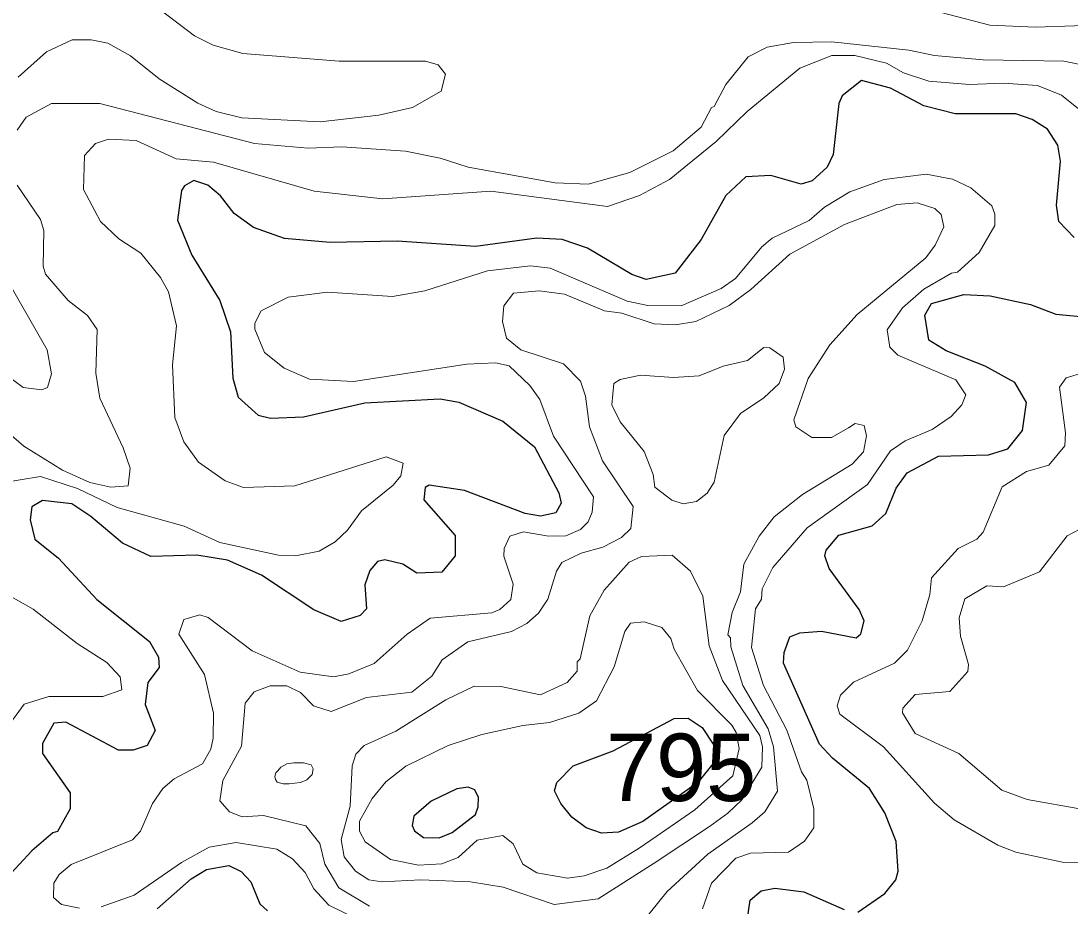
# Model space of a CAD drawing. Extents: x 763.2 to 816.8, y 7896.5 to 7952.7.
# Drawn here: x 780.15 to 782.642, y 7903.918 to 7906.02 of the extents above; entities that cross this region are included whole.
import ezdxf

# ---------------------------------------------------------------- set-up
doc = ezdxf.new("R2010")
doc.units = 0
doc.header["$LTSCALE"] = 0.064
doc.layers.add('1', color=7, linetype='Continuous', lineweight=25)
doc.layers.add('2', color=7, linetype='Continuous', lineweight=13)
doc.layers.add('21', color=7, linetype='Continuous')

msp = doc.modelspace()

# ---------------------------------------------------------------- linework, layer by layer
at = {"layer": '1'}
for points in [[(782.6521, 7905.5058), (782.6154, 7905.5439), (782.6104, 7905.5832), (782.62, 7905.6875), (782.6135, 7905.7254), (782.589, 7905.7633), (782.5527, 7905.7868), (782.5133, 7905.8), (782.3695, 7905.8002), (782.2949, 7905.8189), (782.2158, 7905.8608), (782.1466, 7905.8788), (782.1011, 7905.8424), (782.0927, 7905.8247), (782.0793, 7905.7032), (782.0651, 7905.6729), (782.03, 7905.6409), (782.0032, 7905.6326), (781.9315, 7905.6536), (781.8724, 7905.6503), (781.8248, 7905.6062), (781.7662, 7905.5011), (781.7046, 7905.4216), (781.6357, 7905.406), (781.6012, 7905.4182), (781.4958, 7905.4805), (781.4361, 7905.501), (781.3753, 7905.5042), (781.2297, 7905.4847), (781.0441, 7905.4977), (780.8846, 7905.4946), (780.7762, 7905.504), (780.7024, 7905.53), (780.6568, 7905.5632), (780.6243, 7905.6051), (780.5942, 7905.6304), (780.561, 7905.6419), (780.5381, 7905.6292), (780.531, 7905.6176), (780.522, 7905.5471), (780.5556, 7905.464), (780.6224, 7905.3563), (780.648, 7905.2817), (780.6534, 7905.1724), (780.666, 7905.1269), (780.7133, 7905.0845), (780.7425, 7905.0771), (780.8213, 7905.0805), (780.9669, 7905.1133), (781.1459, 7905.123), (781.1904, 7905.1149), (781.2946, 7905.07), (781.3698, 7905.0087), (781.4278, 7904.8996), (781.4331, 7904.8752), (781.421, 7904.8518), (781.3842, 7904.844), (781.3481, 7904.8508), (781.2035, 7904.9049), (781.1196, 7904.9182), (781.1102, 7904.9123), (781.107, 7904.8833), (781.1819, 7904.7987), (781.1818, 7904.7503), (781.1496, 7904.7113), (781.0903, 7904.7092), (781.0571, 7904.7301), (781.0146, 7904.7409), (780.9971, 7904.7369), (780.9785, 7904.7153), (780.967, 7904.6811), (780.9707, 7904.6239), (780.9561, 7904.6084), (780.911, 7904.5938), (780.8459, 7904.6214), (780.7212, 7904.7043), (780.6406, 7904.7397), (780.5675, 7904.7516), (780.4585, 7904.7487), (780.391, 7904.78), (780.316, 7904.8436), (780.271, 7904.8734), (780.201, 7904.8814), (780.1755, 7904.8665), (780.1716, 7904.8354), (780.1832, 7904.7895), (780.2392, 7904.7445), (780.3298, 7904.6461), (780.455, 7904.5466), (780.477, 7904.5097)], [(782.1386, 7903.9039), (782.2021, 7903.9478), (782.2285, 7903.9806), (782.234, 7904.0008), (782.2292, 7904.0713), (782.2024, 7904.1393), (782.1663, 7904.1977), (782.0784, 7904.2697), (782.0474, 7904.3029), (781.9613, 7904.4955), (781.963, 7904.5206), (781.9765, 7904.5574), (782.0006, 7904.5674), (782.0516, 7904.5708), (782.1341, 7904.555), (782.1452, 7904.5651), (782.153, 7904.5953), (782.1414, 7904.6226), (782.0701, 7904.7198), (782.0599, 7904.7498), (782.063, 7904.7632), (782.093, 7904.7994), (782.1726, 7904.8216), (782.2045, 7904.8507), (782.2291, 7904.911), (782.2556, 7904.9471), (782.33, 7904.9866), (782.4484, 7904.9901), (782.4946, 7905.0044), (782.5298, 7905.0479), (782.5389, 7905.1141), (782.5116, 7905.1617), (782.4404, 7905.2005), (782.3483, 7905.2368), (782.3069, 7905.2626), (782.2972, 7905.3215), (782.3132, 7905.3496), (782.3901, 7905.3708), (782.4525, 7905.3676), (782.5487, 7905.3467), (782.6087, 7905.3237), (782.6671, 7905.3186)], [(780.477, 7904.5097), (780.4785, 7904.4845), (780.4516, 7904.4489), (780.4448, 7904.397), (780.4688, 7904.3353), (780.45, 7904.2995)], [(780.45, 7904.2995), (780.4163, 7904.2883), (780.3819, 7904.2882), (780.2569, 7904.3547), (780.2283, 7904.3528), (780.2013, 7904.3043), (780.2013, 7904.2802), (780.2668, 7904.1874), (780.2667, 7904.1492), (780.237, 7904.0949), (780.2259, 7904.0922), (780.1758, 7904.0493), (780.1175, 7903.9859), (780.1073, 7903.9501), (780.1122, 7903.9159)], [(780.4733, 7903.9115), (780.5544, 7903.9825), (780.5906, 7904.0054), (780.6436, 7904.0149), (780.6731, 7903.9999), (780.696, 7903.9754), (780.7173, 7903.9231), (780.7358, 7903.9066)], [(781.8758, 7903.8896), (781.8823, 7903.9324), (781.9087, 7903.9544), (781.9414, 7903.961), (782.0098, 7903.9519), (782.1054, 7903.9102)]]:
    msp.add_lwpolyline(points, dxfattribs=at)
for points in [[(781.7015, 7904.3635), (781.7349, 7904.3648), (781.7687, 7904.3422), (781.7963, 7904.3), (781.7967, 7904.2599), (781.7582, 7904.212), (781.6271, 7904.119), (781.5694, 7904.0936), (781.5293, 7904.0917), (781.4928, 7904.1036), (781.459, 7904.1293), (781.4323, 7904.1615), (781.4176, 7904.1915), (781.4227, 7904.2115), (781.4618, 7904.2512), (781.5568, 7904.2866)], [(781.23, 7904.136), (781.2361, 7904.1535), (781.2368, 7904.1762), (781.2283, 7904.194), (781.2128, 7904.2002), (781.1851, 7904.1968), (781.1248, 7904.1671), (781.0836, 7904.1319), (781.0794, 7904.1099), (781.0851, 7904.0966), (781.106, 7904.0808), (781.1433, 7904.0799), (781.1742, 7904.0928)]]:
    msp.add_lwpolyline(points, close=True, dxfattribs=at)
at = {"layer": '2'}
for points in [[(780.1435, 7905.8872), (780.2106, 7905.947), (780.2714, 7905.9755), (780.317, 7905.9759), (780.3565, 7905.9676), (780.4103, 7905.9377), (780.4784, 7905.883), (780.5701, 7905.8251), (780.6135, 7905.8051), (780.675, 7905.79), (780.8607, 7905.7806), (780.9999, 7905.7967), (781.0802, 7905.815), (781.1482, 7905.8538), (781.1584, 7905.8944), (781.1414, 7905.9163), (781.1112, 7905.9247), (780.906, 7905.9251), (780.6774, 7905.943), (780.6063, 7905.9631), (780.5623, 7905.985), (780.4272, 7906.0883)], [(782.2569, 7906.0613), (782.4518, 7906.0108), (782.56, 7906.0057), (782.746, 7906.0121)], [(781.7905, 7905.8151), (781.7969, 7905.8175), (781.8243, 7905.8698), (781.8779, 7905.935), (781.923, 7905.9582), (781.9856, 7905.9695), (782.0761, 7905.971), (782.2594, 7905.951), (782.3201, 7905.9382), (782.4363, 7905.9284), (782.6276, 7905.925), (782.7333, 7905.9035)], [(781.8756, 7905.8055), (782.0006, 7905.9084), (782.0768, 7905.9381), (782.1314, 7905.9381), (782.2062, 7905.9203), (782.2465, 7905.8974), (782.3069, 7905.8773), (782.4034, 7905.8692), (782.4837, 7905.8724), (782.5649, 7905.8668), (782.6218, 7905.8444), (782.682, 7905.796)], [(780.1411, 7905.7611), (780.1621, 7905.7923), (780.2224, 7905.8247), (780.3374, 7905.8247), (780.7044, 7905.7296), (780.8323, 7905.718), (780.9126, 7905.7212), (781.0632, 7905.7113), (781.1459, 7905.6949), (781.2124, 7905.6735), (781.4188, 7905.6358), (781.4976, 7905.6325), (781.5962, 7905.6605), (781.6993, 7905.7121), (781.7661, 7905.7679), (781.7905, 7905.8151)], [(781.6195, 7905.6061), (781.691, 7905.6437), (781.8019, 7905.7344), (781.8756, 7905.8055)], [(780.0988, 7904.9229), (780.1967, 7904.9387), (780.2842, 7904.9096), (780.3783, 7904.8646), (780.5373, 7904.8209), (780.6227, 7904.7816), (780.7621, 7904.7516), (780.8023, 7904.75), (780.8587, 7904.761), (780.8961, 7904.7829), (780.9257, 7904.8108), (780.9588, 7904.857), (781.0342, 7904.9177), (781.0528, 7904.9399), (781.0583, 7904.9704), (781.0172, 7904.9848), (780.8008, 7904.916), (780.6786, 7904.9124), (780.6352, 7904.9282), (780.5714, 7904.9729), (780.5372, 7905.0208), (780.5151, 7905.0787), (780.51, 7905.2035), (780.5196, 7905.2962), (780.5003, 7905.3771), (780.4816, 7905.4112), (780.4348, 7905.469), (780.3828, 7905.5028), (780.3386, 7905.5444), (780.2982, 7905.6203), (780.3007, 7905.7012), (780.327, 7905.7291), (780.3578, 7905.7394), (780.4236, 7905.7366), (780.5189, 7905.6932), (780.6076, 7905.6848)], [(780.6076, 7905.6848), (780.8462, 7905.6162), (781.0094, 7905.598), (781.2661, 7905.616), (781.5431, 7905.58), (781.6195, 7905.6061)], [(781.7689, 7903.9118), (781.7906, 7903.9726), (781.8486, 7904.0318), (781.8834, 7904.0441), (781.9735, 7904.0465), (782.0114, 7904.0725), (782.0334, 7904.1037), (782.0334, 7904.1488), (782.0168, 7904.2175), (782.004, 7904.2373), (781.9692, 7904.3358), (781.9137, 7904.442), (781.8858, 7904.5324), (781.8949, 7904.624), (781.9095, 7904.6469), (781.9106, 7904.6715), (781.9365, 7904.722), (782.0175, 7904.8162), (782.1615, 7904.9192), (782.216, 7904.9993), (782.2509, 7905.023), (782.3149, 7905.0501), (782.3599, 7905.0811), (782.385, 7905.1084), (782.3946, 7905.1324), (782.3708, 7905.1684), (782.2329, 7905.2263), (782.2145, 7905.2453), (782.208, 7905.2871), (782.2442, 7905.3388), (782.2952, 7905.3836), (782.361, 7905.4214), (782.3752, 7905.424), (782.4265, 7905.4703), (782.4635, 7905.535), (782.4638, 7905.5612), (782.4568, 7905.5816), (782.4064, 7905.6242), (782.3633, 7905.6447), (782.3007, 7905.6569), (782.2011, 7905.6439), (782.119, 7905.6144), (782.0592, 7905.5778), (782.0229, 7905.5468), (781.9349, 7905.5043), (781.9098, 7905.484), (781.8478, 7905.4091), (781.8138, 7905.3847), (781.7186, 7905.3435), (781.639, 7905.3448), (781.5904, 7905.3546), (781.407, 7905.4331), (781.3607, 7905.4386), (781.2584, 7905.4271), (781.1098, 7905.3795), (781.0328, 7905.3661), (780.8779, 7905.376), (780.7845, 7905.3645), (780.7207, 7905.3316), (780.7059, 7905.3027), (780.7056, 7905.2887), (780.7286, 7905.2332), (780.7749, 7905.1954), (780.8356, 7905.1694), (780.9396, 7905.1643), (781.2091, 7905.2053), (781.277, 7905.2085), (781.3102, 7905.2016), (781.3592, 7905.1546), (781.3825, 7905.1214), (781.415, 7905.0339), (781.5103, 7904.8899), (781.507, 7904.8538), (781.4977, 7904.831), (781.4793, 7904.8123), (781.4445, 7904.7976), (781.4031, 7904.7968), (781.3442, 7904.8072), (781.3115, 7904.7969), (781.2976, 7904.7678), (781.2972, 7904.7493), (781.3197, 7904.6824), (781.3141, 7904.6467), (781.2878, 7904.6224), (781.2686, 7904.615), (781.1224, 7904.6016), (781.0675, 7904.5639), (780.9894, 7904.4945), (780.9289, 7904.4696), (780.8925, 7904.4625), (780.8134, 7904.4741), (780.6996, 7904.5246)], [(780.0782, 7905.0782), (780.1569, 7905.0103), (780.2486, 7904.9538), (780.3138, 7904.9244), (780.3631, 7904.9128), (780.4049, 7904.9166), (780.4095, 7904.9579), (780.3929, 7905.0069), (780.3375, 7905.1248), (780.3276, 7905.1839), (780.3308, 7905.288), (780.3076, 7905.3205), (780.2618, 7905.3565), (780.2083, 7905.4193), (780.2027, 7905.4383), (780.204, 7905.5224), (780.1962, 7905.5492), (780.1406, 7905.6303)], [(782.2306, 7905.5848), (782.2793, 7905.5882), (782.3213, 7905.575), (782.3362, 7905.5608), (782.3423, 7905.5313), (782.3219, 7905.4883), (782.2996, 7905.4582), (782.1365, 7905.3231), (782.0713, 7905.2512), (782.0206, 7905.1713), (781.9862, 7905.0729), (781.9909, 7905.0563), (782.0288, 7905.0315), (782.076, 7905.0312), (782.1163, 7905.0542), (782.1321, 7905.0642), (782.153, 7905.0599), (782.1591, 7905.0354), (782.1517, 7904.997), (782.1247, 7904.9676), (782.0066, 7904.8958), (781.9393, 7904.8428), (781.904, 7904.7966), (781.8675, 7904.7302), (781.8592, 7904.6646), (781.8397, 7904.6152), (781.8297, 7904.5623), (781.836, 7904.5555), (781.8364, 7904.5336), (781.8652, 7904.4423), (781.9253, 7904.3392), (781.938, 7904.2964), (781.9477, 7904.1912), (781.9171, 7904.1423), (781.887, 7904.1158), (781.7815, 7904.0413), (781.6851, 7903.9529), (781.6258, 7903.879)], [(781.9764, 7905.4669), (782.1068, 7905.5367), (782.2306, 7905.5848)], [(781.7054, 7905.2989), (781.7534, 7905.3069), (781.8324, 7905.3445), (781.8839, 7905.3825), (781.9764, 7905.4669)], [(780.0912, 7905.197), (780.1551, 7905.1496), (780.1998, 7905.1445), (780.2128, 7905.1499), (780.2222, 7905.182), (780.2125, 7905.2391), (780.1264, 7905.389)], [(780.9777, 7903.9182), (780.9049, 7903.9613), (780.8718, 7904.018), (780.8596, 7904.0669), (780.827, 7904.1088), (780.7259, 7904.1334), (780.6753, 7904.1305), (780.6451, 7904.1418), (780.6221, 7904.1684), (780.6298, 7904.2161), (780.6737, 7904.2983), (780.6828, 7904.3998), (780.7041, 7904.4274), (780.7418, 7904.4409), (780.7812, 7904.441), (780.8137, 7904.4257), (780.8453, 7904.3937), (780.8869, 7904.3802), (780.9707, 7904.4135), (781.0784, 7904.4265), (781.1261, 7904.464), (781.1507, 7904.5027), (781.2117, 7904.546), (781.3155, 7904.5707), (781.3519, 7904.5895), (781.3793, 7904.6137), (781.4015, 7904.6469), (781.4222, 7904.7138), (781.4349, 7904.734), (781.4806, 7904.7563), (781.5326, 7904.7706), (781.577, 7904.7932), (781.5985, 7904.8147), (781.6044, 7904.8675), (781.5314, 7904.9754), (781.5009, 7905.0563), (781.4915, 7905.1291), (781.479, 7905.1646), (781.439, 7905.2064), (781.3379, 7905.2392), (781.3037, 7905.2671), (781.2939, 7905.3068), (781.2972, 7905.3439), (781.3204, 7905.3741), (781.3808, 7905.3795), (781.4412, 7905.3712), (781.5365, 7905.332), (781.5777, 7905.3265), (781.6541, 7905.3008), (781.7054, 7905.2989)], [(782.6751, 7905.1851), (782.6331, 7905.1729), (782.6171, 7905.1504), (782.6317, 7905.0423), (782.6301, 7905.0111), (782.5917, 7904.9654), (782.539, 7904.9501), (782.4809, 7904.9141), (782.436, 7904.806), (782.4206, 7904.7894), (782.3764, 7904.7671), (782.3129, 7904.6979), (782.3094, 7904.658), (782.2914, 7904.5955), (782.2564, 7904.5259), (782.2252, 7904.495), (782.1282, 7904.4503), (782.0969, 7904.419), (782.0894, 7904.3941), (782.0955, 7904.3739), (782.1993, 7904.2963), (782.3206, 7904.1622), (782.3668, 7904.123), (782.4706, 7904.0631), (782.514, 7904.0464), (782.6245, 7904.0224), (782.8215, 7904.0202)], [(782.6959, 7904.8295), (782.6359, 7904.7979), (782.5702, 7904.7122), (782.4845, 7904.6763), (782.4446, 7904.679), (782.3922, 7904.6483), (782.3787, 7904.6028), (782.3819, 7904.5594), (782.4011, 7904.4918), (782.3996, 7904.4757), (782.3567, 7904.4281), (782.2745, 7904.4206), (782.2448, 7904.388), (782.244, 7904.377), (782.2746, 7904.3281), (782.3779, 7904.2803), (782.4803, 7904.1938), (782.5407, 7904.1714), (782.8084, 7904.1239)], [(780.1172, 7904.3424), (780.1579, 7904.3976), (780.2158, 7904.4162), (780.3447, 7904.4161), (780.3898, 7904.432), (780.3857, 7904.4623), (780.3538, 7904.4969), (780.2837, 7904.5421), (780.179, 7904.6237), (780.1076, 7904.6636)], [(780.6996, 7904.5246), (780.5947, 7904.6039), (780.5751, 7904.61), (780.5367, 7904.5988), (780.525, 7904.5643), (780.5856, 7904.4682)], [(780.5856, 7904.4682), (780.607, 7904.376), (780.6069, 7904.3168), (780.6008, 7904.2907), (780.5811, 7904.2563), (780.5138, 7904.22), (780.487, 7904.1977), (780.4624, 7904.1616), (780.4342, 7904.096), (780.4153, 7904.0756), (780.2691, 7904.0172), (780.2409, 7903.9928), (780.2279, 7903.9725), (780.2272, 7903.9389), (780.2462, 7903.9222), (780.2888, 7903.9135)], [(780.3401, 7903.9166), (780.4189, 7903.9443), (780.5313, 7904.0219), (780.5971, 7904.058), (780.6615, 7904.0694), (780.7581, 7904.053), (780.7953, 7904.0305), (780.825, 7903.9978), (780.8458, 7903.9589), (780.8813, 7903.9202), (780.9539, 7903.8844)]]:
    msp.add_lwpolyline(points, dxfattribs=at)
for points in [[(781.9148, 7905.125), (781.9515, 7905.1597), (781.9643, 7905.1933), (781.9606, 7905.2218), (781.9295, 7905.2438), (781.9148, 7905.2446), (781.8763, 7905.2142), (781.8179, 7905.2006), (781.7613, 7905.1775), (781.7, 7905.174), (781.6218, 7905.1789), (781.5732, 7905.1689), (781.5583, 7905.1595), (781.5536, 7905.109), (781.5736, 7905.0683), (781.6305, 7904.9978), (781.6521, 7904.943), (781.6557, 7904.913), (781.6966, 7904.8825), (781.7236, 7904.8734), (781.7549, 7904.8788), (781.78, 7904.8992), (781.7966, 7904.9247), (781.8203, 7905.0361), (781.8593, 7905.0885)], [(781.6968, 7904.7513), (781.7405, 7904.7136), (781.7703, 7904.6545), (781.7853, 7904.5364), (781.8166, 7904.4542), (781.9051, 7904.3236), (781.9118, 7904.2963), (781.9103, 7904.2483), (781.8628, 7904.1707), (781.8291, 7904.1387), (781.7854, 7904.107), (781.6546, 7904.0198), (781.5214, 7903.9352), (781.4168, 7903.9217), (781.2957, 7903.963), (781.2176, 7903.9759), (781.0999, 7903.9808), (781.0072, 7903.976), (780.9763, 7903.9807), (780.9451, 7904.0011), (780.9182, 7904.0354), (780.911, 7904.0761), (780.9322, 7904.1551), (780.937, 7904.2513), (780.9453, 7904.2793), (780.9654, 7904.2994), (781.0402, 7904.3338), (781.1592, 7904.4081), (781.2266, 7904.4408), (781.2899, 7904.4393), (781.3839, 7904.4198), (781.4477, 7904.4489), (781.4711, 7904.4763), (781.4715, 7904.4979), (781.4782, 7904.5052), (781.5011, 7904.6072), (781.5352, 7904.6688), (781.5947, 7904.735), (781.6243, 7904.7482)], [(781.1496, 7904.0187), (781.1886, 7904.0336), (781.2338, 7904.0744), (781.2944, 7904.086), (781.3197, 7904.0663), (781.3426, 7904.018), (781.3755, 7903.9975), (781.4481, 7903.9846), (781.4877, 7903.9897), (781.5416, 7904.0079), (781.6183, 7904.0558), (781.6591, 7904.0832), (781.7507, 7904.1471), (781.8415, 7904.2278), (781.8559, 7904.2924), (781.849, 7904.3306), (781.8385, 7904.348), (781.7569, 7904.4301), (781.7022, 7904.5284), (781.6943, 7904.5533), (781.6729, 7904.5796), (781.6306, 7904.5935), (781.5979, 7904.5903), (781.585, 7904.5706), (781.5593, 7904.4861), (781.5175, 7904.4056), (781.4755, 7904.376), (781.4056, 7904.3539), (781.3426, 7904.3471), (781.2447, 7904.3258), (781.1651, 7904.2993), (781.0641, 7904.2508), (781.0167, 7904.2129), (780.9841, 7904.1734), (780.9539, 7904.1196), (780.954, 7904.0964), (780.9675, 7904.0708), (781.028, 7904.029), (781.0942, 7904.0154)], [(780.8417, 7904.2304), (780.8444, 7904.2444), (780.8395, 7904.2537), (780.8212, 7904.2582), (780.7982, 7904.2585), (780.7812, 7904.256), (780.7677, 7904.2477), (780.7602, 7904.2394), (780.7558, 7904.2344), (780.7533, 7904.2258), (780.7547, 7904.2184), (780.759, 7904.2126), (780.7732, 7904.2082), (780.7875, 7904.2082), (780.8144, 7904.2114), (780.8295, 7904.2181)]]:
    msp.add_lwpolyline(points, close=True, dxfattribs=at)

# ---------------------------------------------------------------- texts
at = {"layer": '21'}
msp.add_text('795', height=0.16, dxfattribs=at).set_placement((781.5399, 7904.1677))

doc.saveas('drawing.dxf')
